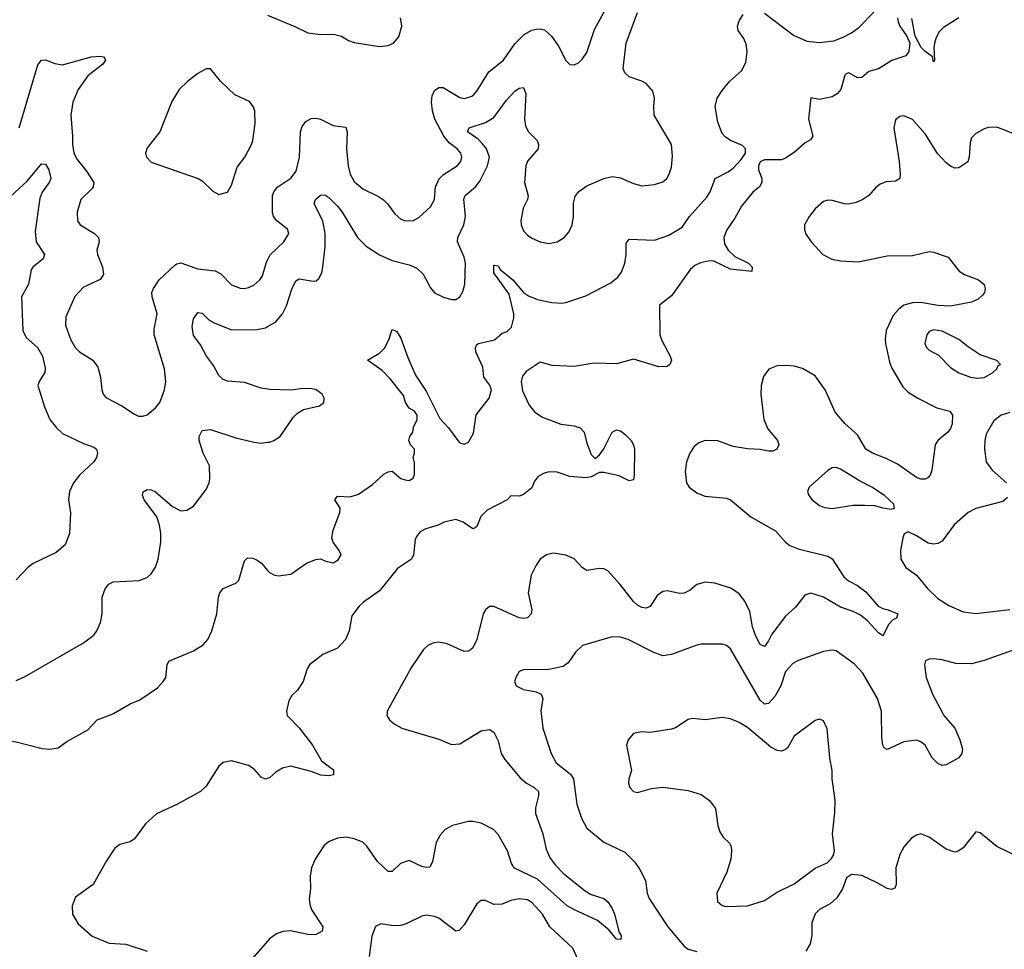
# Model space of a CAD drawing. Header units: inches. Extents: x 1839270 to 1929235, y 762242 to 910350.
# Tile 311 of 362: x 1878827 to 1883485, y 898884 to 903281. Entities that reach past the tile are written whole.
import ezdxf

# ---------------------------------------------------------------- set-up
doc = ezdxf.new("R2010")
doc.units = ezdxf.units.IN
doc.header["$MEASUREMENT"] = 0
for name, color, linetype in [('B8879', 7, 'Continuous'), ('B8889', 7, 'Continuous'), ('B8970', 7, 'Continuous'), ('B8980', 7, 'Continuous')]:
    doc.layers.add(name, color=color, linetype=linetype)

msp = doc.modelspace()

# ---------------------------------------------------------------- linework, layer by layer
at = {"layer": 'B8879', "color": 5}
for points, elevation in [([(1878513.5, 900000), (1878538, 899990), (1878561.3, 899970), (1878588.5, 899928.5), (1878630, 899903.2), (1878730, 899874.2), (1878810, 899865.3), (1878934.1, 899834.1), (1878970.2, 899830.3), (1879010, 899837.3), (1879050, 899867.4), (1879150, 899921.7), (1879194, 899970), (1879264.1, 899995.9), (1879271.3, 900000)], 580), ([(1880000, 899692.6), (1879990, 899688.4), (1879970, 899698.3), (1879936.5, 899736.5), (1879910, 899754), (1879830, 899775.1), (1879790, 899766.9), (1879769.3, 899750.7), (1879710, 899656.3), (1879682, 899630), (1879570, 899568.9), (1879475.1, 899524.9), (1879422.9, 899477.1), (1879370, 899406.6), (1879350, 899392.6), (1879300.7, 899379.3), (1879277.5, 899362.5), (1879237.3, 899302.7), (1879175.3, 899190), (1879092, 899130), (1879076.1, 899090), (1879077.7, 899050), (1879104.5, 899004.5), (1879170, 898946), (1879250, 898912.6), (1879330, 898907.6), (1879430, 898875.8)], 580), ([(1880000, 898923), (1879923.5, 898836.5), (1879793, 898730), (1879775.5, 898710), (1879774.4, 898694.4), (1879790, 898679.1), (1879810, 898672.7), (1879850, 898680.8), (1879922, 898710), (1880000, 898751.8)], 620)]:
    msp.add_lwpolyline(points, dxfattribs=dict(at, elevation=elevation))
at = {"layer": 'B8889', "color": 5}
for points, elevation in [([(1880090.6, 900000), (1880092.4, 899990), (1880150, 899931.6), (1880213, 899850), (1880255.6, 899775.6), (1880312.2, 899732.2), (1880311.1, 899710), (1880290, 899704.6), (1880252.1, 899707.9), (1880205.5, 899725.5), (1880109.6, 899749.6), (1880070, 899741.1), (1880038.3, 899721.7), (1880010, 899696.9), (1880000, 899692.6)], 580), ([(1880564.8, 900000), (1880564.4, 899990), (1880576, 899970), (1880598.9, 899950), (1880634.4, 899930), (1880810, 899878.2), (1880870, 899852.8), (1880910, 899856), (1881010, 899916.8), (1881050, 899923.2), (1881070, 899911.8), (1881090.8, 899870.8), (1881105.2, 899810), (1881122, 899782), (1881195, 899695), (1881225.3, 899670), (1881261.3, 899650), (1881281.1, 899630), (1881282, 899610), (1881267, 899553), (1881266.5, 899526.5), (1881301.1, 899430), (1881317.3, 899357.3), (1881335.8, 899315.8), (1881361.9, 899281.9), (1881401.9, 899241.8), (1881501.4, 899161.4), (1881530, 899143.1), (1881590, 899124.4), (1881610, 899108.2), (1881630, 899076.3), (1881640.3, 899050), (1881663.1, 898963.1), (1881671.7, 898950), (1881670.5, 898930), (1881650, 898932.3), (1881614.9, 898974.9), (1881561.1, 899021.1), (1881451.6, 899070), (1881417.3, 899090), (1881276.4, 899216.4), (1881167.6, 899267.6), (1881154.1, 899290), (1881134.9, 899350), (1881090, 899427.4), (1881068.4, 899450), (1881010, 899480.2), (1880971.2, 899488.8), (1880950, 899487.8), (1880874, 899470), (1880840.4, 899450), (1880815.9, 899424.1), (1880797.4, 899390), (1880780.4, 899299.6), (1880767, 899273), (1880750, 899271.1), (1880730, 899275.6), (1880670, 899303.9), (1880628.4, 899290), (1880590, 899252.3), (1880570, 899251.6), (1880519.8, 899299.8), (1880470, 899371.3), (1880450, 899391.1), (1880410, 899406.6), (1880370, 899414), (1880330, 899409.7), (1880287.4, 899392.6), (1880266.6, 899373.4), (1880224.9, 899310), (1880208.2, 899270), (1880201.6, 899230), (1880202.3, 899170), (1880197, 899123), (1880201.3, 899090), (1880210, 899069.1), (1880260.8, 898990), (1880258.9, 898970), (1880227, 898953), (1880190, 898954), (1880108.8, 898971.2), (1880071.7, 898968.3), (1880042, 898958), (1880008, 898932), (1880000, 898923)], 620), ([(1881294.3, 900000), (1881302.4, 899930), (1881342, 899810), (1881365.7, 899765.7), (1881432.2, 899712.2), (1881446.3, 899690), (1881462.8, 899570), (1881485, 899505), (1881510, 899457.1), (1881590, 899390.3), (1881690, 899342.8), (1881736.7, 899296.7), (1881761.4, 899261.4), (1881787.5, 899210), (1881795.2, 899150), (1881805, 899125), (1881892.6, 898990), (1881970, 898899.6), (1881990, 898884.7), (1882030, 898873)], 640), ([(1883193.6, 900000), (1883199, 899990), (1883250.1, 899930.1), (1883274.6, 899874.6), (1883286.6, 899830), (1883283.2, 899810), (1883270, 899788.9), (1883210, 899755.8), (1883190, 899753.3), (1883170, 899762.2), (1883143.5, 899790), (1883109.8, 899849.8), (1883090, 899865.6), (1883070, 899874), (1883010, 899866), (1882930, 899829.4), (1882917, 899837), (1882909.7, 899849.7), (1882905.5, 899885.5), (1882903.6, 900000)], 640), ([(1883550, 899320.7), (1883449.8, 899369.8), (1883370, 899435.1), (1883350, 899439), (1883290, 899364.5), (1883270, 899349.6), (1883250, 899343.6), (1883210, 899357.6), (1883130, 899415.1), (1883090, 899429.5), (1883070, 899424.5), (1883045.5, 899410), (1883010.4, 899370), (1882990, 899333.2), (1882972.2, 899270), (1882972.4, 899190), (1882967.3, 899172.7), (1882950, 899166.6), (1882930, 899172), (1882880.7, 899200.7), (1882810, 899233.6), (1882762.5, 899237.5), (1882738, 899222), (1882718.8, 899170), (1882692.5, 899127.5), (1882660.9, 899099.1), (1882610, 899071.8), (1882590, 899052.3), (1882574, 899010), (1882574.3, 898950), (1882566.7, 898910), (1882545.1, 898874.9)], 660), ([(1881482.9, 898802.9), (1881443.1, 898890), (1881335.3, 898990), (1881299.8, 899050), (1881250, 899105.6), (1881230, 899117.4), (1881190, 899122.4), (1881150, 899115.6), (1881110, 899098.3), (1881070, 899095.8), (1881030, 899114.5), (1881010, 899115.1), (1880990, 899099.5), (1880930, 898999.5), (1880906.7, 898973.3), (1880890, 898969.4), (1880810, 899031.1), (1880790, 899039.7), (1880750, 899045.4), (1880730, 899041.1), (1880655.5, 899004.5), (1880630, 898996.8), (1880595.2, 898995.2), (1880536.1, 899003.9), (1880510, 898992.3), (1880493.4, 898946.6), (1880480.2, 898850)], 640)]:
    msp.add_lwpolyline(points, dxfattribs=dict(at, elevation=elevation))
at = {"layer": 'B8889', "color": 5, "elevation": 660}
msp.add_lwpolyline([(1882150, 899980.5), (1882070, 899969.7), (1882010, 899976.2), (1881988.8, 899971.2), (1881930, 899932), (1881910, 899924.7), (1881810, 899909.6), (1881767.9, 899912.1), (1881730, 899904), (1881705.2, 899874.8), (1881697.3, 899850), (1881722, 899730), (1881708.4, 899690), (1881706.7, 899670), (1881713.4, 899650), (1881730, 899630.7), (1881750, 899626.4), (1881815.9, 899644.1), (1881870, 899651.4), (1881990, 899635.3), (1882050, 899616.4), (1882090, 899588), (1882118.7, 899550), (1882130.3, 899470.3), (1882139.5, 899439.5), (1882154.6, 899414.6), (1882185.3, 899385.3), (1882192.2, 899370), (1882194, 899350), (1882190.4, 899310), (1882171.8, 899248.2), (1882125.5, 899150), (1882127.7, 899110), (1882150, 899090.8), (1882166.7, 899086.7), (1882270, 899088.9), (1882350, 899114.9), (1882407.3, 899152.7), (1882490, 899194), (1882590, 899268.5), (1882647, 899293), (1882667, 899313), (1882676, 899330), (1882680.9, 899350), (1882671.3, 899430), (1882682.6, 899530), (1882683.9, 899590), (1882669.8, 899690), (1882669.8, 899730), (1882659.1, 899790), (1882647.2, 899927.2), (1882630, 899964), (1882610, 899972.3), (1882590, 899966), (1882490, 899891.8), (1882461, 899839), (1882450, 899828.5), (1882430, 899821.6), (1882410, 899824.2), (1882379.6, 899839.6), (1882270, 899932.9), (1882230, 899956.8), (1882190, 899974)], close=True, dxfattribs=at)
at = {"layer": 'B8970', "color": 5}
for points, elevation in [([(1878825.7, 902770), (1878912.7, 903067.3), (1878930, 903088.7), (1878950, 903090.3), (1878993.7, 903073.7), (1879030, 903067.9), (1879165.7, 903105.7), (1879208.3, 903108.3), (1879224.5, 903104.5), (1879230, 903098), (1879233.4, 903090), (1879220.5, 903070), (1879150, 903015.4), (1879103.6, 902950), (1879079, 902890), (1879069.1, 902829.1), (1879077.7, 902730), (1879076.9, 902690), (1879083.9, 902650), (1879099.3, 902619.3), (1879143.9, 902563.9), (1879177.5, 902510), (1879175.2, 902490), (1879170, 902482.6), (1879116.9, 902430), (1879099.5, 902370), (1879100.3, 902330), (1879114, 902310), (1879181.7, 902270), (1879200.7, 902250), (1879203.2, 902230), (1879192.8, 902190), (1879195.6, 902170), (1879219.5, 902110), (1879224.1, 902075.9), (1879207.3, 902052.7), (1879130, 902015.6), (1879088.1, 901971.9), (1879045.1, 901874.9), (1879044.2, 901835.8), (1879067.1, 901770), (1879090.2, 901730.2), (1879110, 901710.3), (1879172.7, 901670), (1879197.5, 901637.5), (1879210.4, 901590), (1879215.5, 901530), (1879222, 901510), (1879234.2, 901494.2), (1879310, 901453.7), (1879370, 901414.4), (1879390, 901406.4), (1879410, 901406.4), (1879430, 901412.7), (1879470, 901444.4), (1879489.6, 901470), (1879512.8, 901530), (1879518.3, 901570), (1879512.6, 901630), (1879463.8, 901790), (1879463.6, 901816.4), (1879477.6, 901890), (1879454.3, 901970), (1879453, 901990), (1879459.6, 902010), (1879487.6, 902050), (1879561, 902119), (1879570, 902126), (1879590, 902130.2), (1879670, 902102.7), (1879752.8, 902092.8), (1879778.5, 902078.5), (1879830, 902027.4), (1879870, 902010.3), (1879890, 902008.9), (1879910, 902014.6), (1879934.3, 902025.7), (1879963.5, 902050), (1879976.1, 902070), (1879993.8, 902130), (1880000, 902143.3)], 640), ([(1878747.8, 902412.2), (1878862.3, 902517.7), (1878930, 902599.5), (1878950, 902597), (1878965.5, 902570), (1878974.2, 902530), (1878966.9, 902510), (1878934.4, 902465.6), (1878922.8, 902437.2), (1878901.1, 902281.1), (1878905, 902230), (1878944.4, 902170), (1878938.5, 902150), (1878889, 902110), (1878882, 902098), (1878869.1, 902030), (1878836.5, 901970), (1878841.6, 901810), (1878857.5, 901777.5), (1878911.9, 901730), (1878936, 901690), (1878947.9, 901632.1), (1878947.1, 901612.9), (1878919.6, 901570), (1878913.8, 901550), (1878944.7, 901450), (1878970.2, 901390), (1879001.5, 901350), (1879030, 901324), (1879130, 901276.5), (1879178.7, 901258.7), (1879190.2, 901250), (1879195.2, 901230), (1879191.2, 901210), (1879178, 901190), (1879110, 901126.9), (1879082.2, 901090), (1879063.5, 901050), (1879057.6, 901010), (1879068, 900948), (1879063.2, 900850), (1879043, 900797), (1878999.3, 900760.7), (1878891.6, 900708.4), (1878868.1, 900691.9), (1878810, 900630.9)], 620), ([(1880000, 901533), (1879970, 901538.3), (1879890, 901564.8), (1879810.9, 901570.9), (1879790, 901578.7), (1879770, 901597.6), (1879744.7, 901644.7), (1879711.5, 901690), (1879683.3, 901743.3), (1879650, 901787.3), (1879643.1, 901830), (1879650, 901866), (1879670, 901895.5), (1879690, 901892.7), (1879721.8, 901861.8), (1879746.6, 901846.6), (1879830, 901814.7), (1879950, 901815.8), (1879990, 901823.8), (1880000, 901829.3)], 620), ([(1878810, 900155), (1878850, 900172.7), (1879130, 900332.8), (1879178, 900370), (1879192.4, 900390), (1879209.8, 900430.2), (1879217.2, 900470), (1879218.3, 900550), (1879231.1, 900588.9), (1879248.7, 900611.3), (1879270, 900622.2), (1879392.2, 900627.8), (1879430, 900642), (1879450, 900660.3), (1879469.2, 900690.8), (1879483.2, 900730), (1879494.5, 900810), (1879495.4, 900850), (1879489.4, 900890), (1879476.4, 900930), (1879416.1, 901010), (1879408.5, 901030), (1879411.5, 901048.5), (1879430, 901059.5), (1879450, 901057.6), (1879470, 901047.6), (1879550, 900977.6), (1879590, 900957.8), (1879618.2, 900961.8), (1879650, 900979.5), (1879710, 901058), (1879724, 901090), (1879726.5, 901110), (1879725, 901170), (1879695.2, 901230), (1879676.2, 901290), (1879675.8, 901310), (1879690, 901338.3), (1879730, 901343.2), (1879850, 901302.5), (1879937.2, 901282.8), (1879970, 901278.5), (1880000, 901282)], 620), ([(1879271.3, 900000), (1879350, 900045.2), (1879395.8, 900064.2), (1879478.5, 900121.5), (1879506.6, 900150), (1879518.4, 900170), (1879524.4, 900230), (1879533, 900247), (1879650, 900296), (1879695.7, 900324.3), (1879717.1, 900350), (1879736.8, 900390), (1879760.4, 900470), (1879767.1, 900550), (1879774.7, 900570), (1879790, 900590.4), (1879850, 900615.3), (1879864.7, 900630), (1879890, 900720.7), (1879904.8, 900735.3), (1879930, 900734.3), (1879950, 900725.3), (1879971.7, 900710), (1880000, 900676.3)], 580)]:
    msp.add_lwpolyline(points, dxfattribs=dict(at, elevation=elevation))
at = {"layer": 'B8970', "color": 5, "elevation": 660}
msp.add_lwpolyline([(1879710, 903049), (1879670, 903026), (1879622.8, 902990), (1879582, 902950), (1879546.9, 902893.1), (1879490.7, 902750), (1879430, 902675.3), (1879422.8, 902650), (1879426.8, 902630), (1879450, 902607.3), (1879671.3, 902530), (1879690, 902518.8), (1879741, 902470), (1879770, 902454), (1879810, 902465.5), (1879830, 902498), (1879856.1, 902583.9), (1879892.3, 902630), (1879924.4, 902690), (1879930.9, 902710), (1879940.5, 902790), (1879939.5, 902850), (1879932, 902870), (1879913.9, 902893.9), (1879845.3, 902925.3), (1879777.2, 902990), (1879730, 903048)], close=True, dxfattribs=at)
at = {"layer": 'B8980', "color": 5}
for points, elevation in [([(1880000, 902143.3), (1880011.6, 902168.4), (1880076.3, 902230), (1880099.7, 902270), (1880093.6, 902290), (1880043.5, 902330), (1880028.4, 902350), (1880023.5, 902370), (1880023.9, 902450), (1880031.1, 902470), (1880048, 902490), (1880109.2, 902530.8), (1880135, 902565), (1880150.5, 902630), (1880156.2, 902750), (1880164.1, 902775.9), (1880180.7, 902799.3), (1880206.6, 902813.4), (1880230, 902814.9), (1880250, 902810.3), (1880310, 902779.7), (1880370, 902772.7), (1880376.9, 902750), (1880373.6, 902670), (1880381.4, 902590), (1880391.3, 902550), (1880410, 902515.8), (1880450, 902480.3), (1880524.9, 902444.9), (1880548.7, 902428.7), (1880567.6, 902410), (1880602, 902362), (1880630, 902338), (1880650, 902329), (1880690, 902330.4), (1880715.5, 902344.5), (1880770, 902394.9), (1880789.7, 902430), (1880794.4, 902490), (1880811.6, 902528.4), (1880831.6, 902548.4), (1880897.4, 902590), (1880913.7, 902610), (1880919.1, 902630), (1880913.5, 902650), (1880896.8, 902670), (1880859, 902699), (1880833.3, 902730), (1880790.9, 902810), (1880779.3, 902850), (1880775, 902890), (1880779, 902921), (1880790, 902946.3), (1880810, 902960.7), (1880830, 902959.3), (1880910, 902912.3), (1880931.6, 902908.4), (1880970, 902920.9), (1880990, 902942.6), (1881046.6, 903033.4), (1881115.1, 903090), (1881170, 903166.7), (1881213.3, 903210), (1881250, 903231.6), (1881270, 903236.5), (1881290, 903237.6), (1881310, 903232.4), (1881343.6, 903203.6), (1881375.8, 903155.8), (1881410, 903087.3), (1881428.8, 903068.8), (1881450, 903068), (1881470, 903077.1), (1881490, 903094.9), (1881510, 903125.5), (1881545.9, 903234.1), (1881608.7, 903350)], 640), ([(1880000, 901829.3), (1880037.3, 901850), (1880071.1, 901888.9), (1880090, 901928.2), (1880114.5, 902005.5), (1880134.1, 902045.9), (1880150, 902055.5), (1880215.5, 902044.5), (1880230, 902046), (1880243.1, 902056.9), (1880256.8, 902083.2), (1880261.8, 902110), (1880272.5, 902207.5), (1880272.3, 902270), (1880261, 902330), (1880220.7, 902410), (1880226.8, 902430), (1880250, 902450.3), (1880270, 902452.9), (1880290, 902439.1), (1880330, 902399), (1880353.3, 902370), (1880425.6, 902250), (1880466.7, 902210), (1880530, 902169.4), (1880590, 902141.5), (1880670, 902120.6), (1880706.3, 902106.3), (1880736.5, 902076.5), (1880770, 902012.7), (1880789.4, 901989.4), (1880831.3, 901968.7), (1880870, 901956.9), (1880890, 901957), (1880910, 901970.4), (1880924.2, 901995.8), (1880933.3, 902030), (1880936.6, 902130), (1880930, 902157.4), (1880898.5, 902230), (1880900.5, 902250), (1880928.1, 902310), (1880936.2, 902350), (1880927.8, 902432.2), (1880934.2, 902450), (1880983.9, 902490), (1881003.1, 902516.9), (1881039.7, 902590), (1881049.9, 902630), (1881035.2, 902670), (1881015.4, 902695.4), (1880995.5, 902715.5), (1880946, 902750), (1880946.4, 902753.6), (1880952.8, 902770), (1881030, 902793.8), (1881070, 902817.8), (1881130, 902899.7), (1881170, 902942.2), (1881190, 902956.9), (1881210, 902960.4), (1881221.4, 902930), (1881214.8, 902810), (1881219.3, 902779.3), (1881232.5, 902752.5), (1881274.7, 902710), (1881281.8, 902690), (1881279.7, 902670), (1881230, 902610.9), (1881222.1, 902590), (1881214.6, 902510), (1881231.8, 902448.2), (1881229.6, 902430), (1881209.6, 902390), (1881198.3, 902330), (1881199.3, 902310), (1881210, 902281.6), (1881230, 902260.9), (1881250, 902248.1), (1881290, 902230.1), (1881330, 902221.7), (1881370, 902229.4), (1881403.5, 902250), (1881424.4, 902275.6), (1881440.2, 902310), (1881446.6, 902350), (1881446.5, 902413.5), (1881454.8, 902445.2), (1881472, 902468), (1881510, 902494.5), (1881590.4, 902529.6), (1881630, 902539.2), (1881670, 902533.2), (1881730, 902506.2), (1881770, 902495.5), (1881830, 902501.1), (1881870, 902514.2), (1881887.6, 902530), (1881899.5, 902550), (1881910, 902583), (1881915.9, 902635.9), (1881909.9, 902689.9), (1881829.2, 902829.2), (1881826.3, 902870), (1881829.8, 902910), (1881822, 902942), (1881790, 902979.2), (1881770.5, 902990.5), (1881710, 903010.9), (1881689.8, 903030), (1881682, 903050), (1881695.3, 903170), (1881750, 903314.9)], 620), ([(1882350, 903310.9), (1882488.2, 903208.2), (1882550, 903178.7), (1882610, 903173), (1882678.7, 903181.3), (1882722.6, 903197.4), (1882761.6, 903218.4), (1882795.8, 903244.2), (1882870, 903319.7)], 580), ([(1880000, 900676.3), (1880007.4, 900667.4), (1880030, 900654.4), (1880050, 900650.2), (1880110, 900658.9), (1880183.6, 900710), (1880227.5, 900727.5), (1880250, 900730.8), (1880270, 900721), (1880310, 900712), (1880334, 900726), (1880348, 900750), (1880339, 900770), (1880309.5, 900809.5), (1880303.6, 900830), (1880310, 900866), (1880341.7, 900950), (1880343.6, 900970), (1880318.4, 901010), (1880330, 901027.3), (1880390, 901024.2), (1880430, 901036.1), (1880496.8, 901083.2), (1880550, 901131.5), (1880570, 901143), (1880590, 901146), (1880630, 901111.3), (1880650, 901104.7), (1880670, 901102), (1880688.4, 901111.6), (1880695.3, 901130), (1880694.6, 901185.4), (1880689, 901210), (1880695.3, 901230), (1880695.3, 901250), (1880675.3, 901270), (1880668.3, 901290), (1880673.2, 901310), (1880686.6, 901330), (1880690, 901354), (1880708, 901390), (1880708, 901410), (1880695.3, 901430), (1880670, 901442.7), (1880651.8, 901470), (1880642.8, 901502.8), (1880581.1, 901581.1), (1880542.1, 901622.1), (1880472.7, 901670), (1880530, 901702.8), (1880553.4, 901726.6), (1880574.1, 901765.9), (1880590, 901816.3), (1880610, 901808.4), (1880630, 901774.4), (1880662.8, 901682.8), (1880699.7, 901599.7), (1880750, 901523.8), (1880814.6, 901394.6), (1880855.3, 901350), (1880899.3, 901290), (1880910, 901279.3), (1880930, 901272.7), (1880950, 901282), (1880974.6, 901325.4), (1880987.3, 901412.7), (1881047.6, 901490), (1881059.5, 901530), (1881051.5, 901551.5), (1881022.7, 901590), (1881017.5, 901637.5), (1880985.2, 901710), (1880982.7, 901730), (1880990, 901744.7), (1880998, 901750), (1881072.9, 901767.1), (1881110, 901798), (1881133.6, 901806.4), (1881152.9, 901827.1), (1881164, 901870), (1881164, 901890), (1881142.9, 901982.9), (1881070, 902083.5), (1881070, 902119.1), (1881090, 902117.1), (1881099.8, 902099.8), (1881160.2, 902050), (1881211, 901991), (1881234.1, 901974.1), (1881277, 901957), (1881343.8, 901943.8), (1881390, 901940.2), (1881410, 901943.8), (1881505, 901975), (1881623, 902037), (1881656.9, 902063.1), (1881674.1, 902085.9), (1881689.8, 902129.7), (1881696.8, 902170), (1881695.6, 902224.4), (1881710, 902243.1), (1881830, 902238), (1881898.5, 902261.5), (1881960.3, 902299.7), (1881996, 902350), (1882078.1, 902441.9), (1882092.9, 902467.1), (1882116.4, 902530), (1882178.7, 902561.3), (1882201.7, 902578.3), (1882240.2, 902619.8), (1882261.1, 902650), (1882261.1, 902670), (1882246.4, 902686.4), (1882189.7, 902710), (1882165.4, 902725.4), (1882150, 902743.1), (1882130, 902796), (1882116.8, 902870), (1882126.8, 902910), (1882150, 902945.3), (1882187.1, 902990), (1882241.4, 903038.6), (1882262.1, 903077.9), (1882268.5, 903130), (1882264.3, 903164.3), (1882252.5, 903192.5), (1882225.3, 903230), (1882223.4, 903250), (1882230, 903274.6), (1882250, 903305.3)], 580), ([(1880000, 903301.9), (1880128.9, 903248.9), (1880190, 903218.9), (1880250, 903211.5), (1880312, 903212), (1880350, 903203), (1880382.9, 903182.9), (1880410, 903172.7), (1880530, 903154.4), (1880570, 903158.4), (1880595.1, 903170), (1880620.4, 903199.6), (1880634.2, 903250), (1880628.7, 903290)], 660), ([(1882979.3, 903290), (1882982.3, 903270), (1882990.2, 903250), (1883022.8, 903202.8), (1883037.2, 903170), (1883032.4, 903130), (1883018.3, 903110), (1882953, 903087), (1882890, 903047.7), (1882844, 903036), (1882810, 903006.9), (1882790, 903005.1), (1882750, 903029.4), (1882735.9, 903024.1), (1882730, 903019), (1882712, 902950), (1882694.8, 902930), (1882670, 902915.7), (1882610, 902903.2), (1882568.8, 902911.2), (1882557.7, 902810), (1882578.2, 902730), (1882567.8, 902712.2), (1882542.1, 902697.9), (1882490, 902651.9), (1882450, 902625.7), (1882430, 902618.7), (1882350, 902618.4), (1882330, 902609), (1882322.4, 902590), (1882322, 902570), (1882338, 902530), (1882337.4, 902510), (1882326.5, 902490), (1882295.7, 902464.3), (1882241.7, 902398.3), (1882210, 902341.7), (1882172.5, 902287.5), (1882158.5, 902250), (1882160.4, 902220.4), (1882179, 902190), (1882210, 902161.3), (1882274, 902130), (1882291.4, 902110), (1882290.6, 902090), (1882190, 902101.6), (1882110, 902139.2), (1882090, 902140.2), (1882048.4, 902131.6), (1882021.4, 902118.6), (1881999.8, 902100.2), (1881910, 901975.1), (1881854, 901930), (1881855.8, 901790), (1881864.1, 901764.1), (1881904.5, 901690), (1881910.8, 901670), (1881902.8, 901650), (1881890, 901641.3), (1881850, 901639.6), (1881730, 901675.6), (1881650, 901653), (1881543.1, 901656.9), (1881450, 901639.8), (1881345.4, 901645.4), (1881290, 901660.9), (1881223.2, 901616.8), (1881205.7, 901594.3), (1881199.6, 901570), (1881206.1, 901526.1), (1881237.7, 901457.7), (1881264.2, 901424.2), (1881300.7, 901400.7), (1881387.2, 901367.2), (1881450, 901359.3), (1881478, 901350), (1881497.4, 901330), (1881510, 901278), (1881530, 901224.7), (1881550, 901204.7), (1881570, 901222), (1881590, 901251.3), (1881629.7, 901330.3), (1881650, 901340.4), (1881670, 901336.1), (1881690, 901319.7), (1881718.9, 901290), (1881730.9, 901270), (1881734.8, 901250), (1881734.2, 901125.8), (1881730, 901104.4), (1881710, 901099.8), (1881663, 901123), (1881590, 901138.9), (1881570, 901138.4), (1881530, 901119.2), (1881506, 901114), (1881430, 901119.8), (1881370, 901140.3), (1881330, 901142.7), (1881305.1, 901134.9), (1881280.5, 901119.5), (1881262.3, 901097.7), (1881250, 901066), (1881210, 901034.7), (1881190, 901027.9), (1881150, 901029.6), (1881133.7, 901010), (1881038.7, 900961.3), (1881008.6, 900931.4), (1880990, 900884.5), (1880982.5, 900877.5), (1880970, 900872.4), (1880924.3, 900904.3), (1880890, 900917.2), (1880835.9, 900904.1), (1880807.3, 900890), (1880748, 900872), (1880722.2, 900857.8), (1880703.8, 900836.2), (1880698.2, 900821.8), (1880690.3, 900750), (1880680.4, 900730), (1880614.1, 900685.9), (1880530, 900579.2), (1880453.8, 900526.2), (1880433.7, 900506.3), (1880398.7, 900461.3), (1880386.5, 900390), (1880368.9, 900350), (1880330, 900308.7), (1880261.6, 900278.4), (1880198, 900230), (1880186.4, 900210), (1880168.4, 900150), (1880141.6, 900110), (1880115.4, 900084.6), (1880100.5, 900059.5), (1880088.8, 900010), (1880090.6, 900000)], 580), ([(1883270.3, 903290), (1883196.8, 903243.2), (1883177, 903223), (1883162.7, 903197.3), (1883155, 903170), (1883151.3, 903150), (1883154, 903090), (1883150, 903082), (1883144.8, 903104.8), (1883110, 903129.7), (1883091.2, 903150), (1883062.3, 903202.3), (1883047, 903287)], 580), ([(1883570, 902725), (1883450, 902772.6), (1883410, 902771.4), (1883390, 902765.3), (1883350, 902742.4), (1883330, 902722), (1883322.4, 902697.6), (1883317.7, 902630), (1883311.8, 902608.2), (1883270, 902580.5), (1883250, 902578.3), (1883230, 902587.4), (1883210, 902604.1), (1883168, 902648), (1883110, 902740.4), (1883050, 902808.3), (1883010, 902826.2), (1882990, 902823.5), (1882970, 902806.6), (1882961.5, 902770), (1882986.8, 902610), (1882992.8, 902550), (1882990, 902529.6), (1882970, 902517.7), (1882926.4, 902513.6), (1882897, 902503), (1882874.6, 902485.4), (1882843.1, 902450), (1882815.8, 902430), (1882784.1, 902415.9), (1882748.2, 902408.2), (1882729.1, 902409.1), (1882670, 902425.3), (1882650, 902427.1), (1882630, 902421.1), (1882590, 902386.3), (1882561.7, 902350), (1882540.3, 902310), (1882538.9, 902290), (1882543.6, 902270), (1882570.3, 902230), (1882625.7, 902170), (1882668.2, 902148.2), (1882710, 902140.2), (1882794.8, 902134.8), (1882930, 902164.6), (1883050, 902166.2), (1883130, 902184.2), (1883150, 902181.1), (1883218.4, 902158.4), (1883271, 902091), (1883295.9, 902075.9), (1883362, 902050), (1883388.9, 902028.9), (1883394.6, 902010), (1883390.3, 901990), (1883382.2, 901977.8), (1883361.4, 901958.6), (1883330, 901945), (1883230, 901925.4), (1883170, 901928.7), (1883090, 901943), (1883050, 901942.4), (1883010, 901930.5), (1882983.8, 901910), (1882958.9, 901881.1), (1882926.4, 901810), (1882920.7, 901770), (1882922.6, 901750), (1882941, 901661), (1882952.7, 901632.7), (1883004.8, 901544.8), (1883030, 901519.6), (1883075.3, 901490), (1883164.9, 901444.9), (1883227.3, 901430), (1883239.6, 901410), (1883237.3, 901370), (1883230, 901347), (1883217.6, 901330), (1883170.2, 901289.8), (1883158.3, 901270), (1883142.4, 901150), (1883134.2, 901125.8), (1883124.9, 901115.1), (1883110, 901107.8), (1883090, 901108.4), (1883070, 901116), (1882979, 901179), (1882925.9, 901205.9), (1882861.1, 901230), (1882830, 901249), (1882790, 901318.1), (1882730, 901371.4), (1882684.8, 901424.8), (1882636.7, 901530), (1882590, 901596), (1882530, 901630.4), (1882490, 901641.7), (1882454.2, 901645.8), (1882410, 901643.7), (1882371.6, 901628.4), (1882346.3, 901593.7), (1882334.3, 901550), (1882332.7, 901510), (1882346.7, 901390), (1882366.3, 901346.3), (1882412.3, 901290), (1882418.5, 901270), (1882408.5, 901250), (1882390, 901239.8), (1882370, 901239.8), (1882330, 901248), (1882270, 901251), (1882202.1, 901262.1), (1882130, 901288.9), (1882070, 901290.8), (1882040, 901280), (1882017.5, 901262.5), (1881997.3, 901230), (1881981.8, 901190), (1881975.6, 901144.4), (1881981.8, 901090), (1881994.3, 901070), (1882030, 901042.4), (1882067.9, 901027.9), (1882170, 901018), (1882189.4, 901009.4), (1882285.5, 900930), (1882403.1, 900863.1), (1882449, 900809), (1882470, 900793.2), (1882510, 900778.2), (1882650, 900744.2), (1882670.2, 900730.2), (1882725.4, 900645.4), (1882746.9, 900626.9), (1882790, 900604.9), (1882830, 900575.3), (1882887.6, 900507.6), (1882910, 900495.3), (1882936, 900490), (1882980.7, 900470), (1882974.8, 900450), (1882958, 900442), (1882938.2, 900421.8), (1882910, 900366), (1882890, 900380.5), (1882837.4, 900437.4), (1882804, 900464), (1882770, 900481.5), (1882710, 900502.7), (1882630, 900549.8), (1882570, 900568.5), (1882541.4, 900558.6), (1882497.3, 900502.7), (1882450, 900459.7), (1882384.8, 900375.2), (1882370, 900342.9), (1882350, 900315.6), (1882330, 900325.1), (1882310, 900364.7), (1882294.1, 900410), (1882281.3, 900481.3), (1882257.8, 900530), (1882230, 900565.4), (1882191.6, 900591.6), (1882115.9, 900615.9), (1882070, 900620.8), (1882030.5, 900610), (1881998, 900582), (1881970, 900567.9), (1881950, 900567.2), (1881890, 900578.9), (1881870, 900576.8), (1881842.4, 900557.6), (1881810, 900506), (1881790, 900497.2), (1881770, 900501.2), (1881750, 900511.7), (1881730, 900528.8), (1881667.6, 900610), (1881610, 900673.6), (1881590, 900682.9), (1881570, 900684.8), (1881510, 900676.4), (1881490, 900687.8), (1881450, 900731.3), (1881410, 900748), (1881350, 900757.7), (1881319.1, 900750), (1881290, 900729.6), (1881270, 900700.7), (1881246.9, 900653.1), (1881232.1, 900570), (1881249.2, 900490), (1881246.5, 900470), (1881230, 900451.1), (1881211.7, 900448.3), (1881190, 900452.3), (1881070, 900505.4), (1881050, 900504.7), (1881030, 900489.6), (1881019, 900470), (1880989.1, 900350), (1880970.3, 900310), (1880959.3, 900300.7), (1880950, 900294.3), (1880930, 900292.4), (1880850, 900328.1), (1880810, 900336.2), (1880786.2, 900333.8), (1880758.6, 900321.4), (1880737.5, 900302.5), (1880680.9, 900219.1), (1880565.2, 900010), (1880564.8, 900000)], 620), ([(1880000, 901282), (1880010, 901283.1), (1880030, 901290.3), (1880058.7, 901310), (1880120.4, 901399.6), (1880140.7, 901419.3), (1880170, 901436.9), (1880245.6, 901454.4), (1880266.6, 901470), (1880267.6, 901490), (1880258.9, 901510), (1880230, 901529.7), (1880210, 901535), (1880170, 901536.2), (1880110, 901529), (1880010, 901531.2), (1880000, 901533)], 620), ([(1883510, 901422.3), (1883470.1, 901409.9), (1883435.8, 901384.2), (1883399, 901321), (1883391.8, 901290), (1883390.2, 901250), (1883399.6, 901190), (1883427.6, 901150), (1883494.4, 901090)], 640), ([(1883499.3, 901020.7), (1883477.5, 901002.5), (1883350, 900969.2), (1883313.8, 900950), (1883247.8, 900892.2), (1883190, 900814.3), (1883170, 900803.9), (1883150, 900800.9), (1883124.2, 900804.2), (1883070, 900839.7), (1883030, 900859), (1883010.7, 900849.3), (1883004.9, 900830), (1882994.4, 900770), (1882995.8, 900730), (1883019.5, 900690), (1883070, 900654), (1883121.7, 900590), (1883170, 900543.1), (1883221.6, 900510), (1883290, 900480.2), (1883350, 900472.2), (1883510, 900491.8)], 640), ([(1882903.6, 900000), (1882903.5, 900010), (1882885.3, 900070), (1882816, 900190), (1882774.2, 900234.2), (1882690, 900296.4), (1882670, 900299.2), (1882630, 900292.2), (1882510, 900250.8), (1882484, 900236), (1882450, 900197.4), (1882427.1, 900130), (1882399.5, 900080.5), (1882370, 900047.2), (1882350, 900043.9), (1882330, 900061.7), (1882190, 900305.1), (1882170, 900320.5), (1882150, 900326.6), (1882050, 900326.9), (1882030, 900323.1), (1881910, 900277.7), (1881870, 900272.2), (1881827.6, 900287.6), (1881706, 900350), (1881670, 900361), (1881630, 900362.6), (1881490, 900321.3), (1881457, 900290), (1881421.6, 900238.4), (1881398, 900222), (1881330, 900208), (1881210, 900206), (1881190, 900197.2), (1881174, 900170), (1881167.3, 900150), (1881176, 900130), (1881210, 900113), (1881270, 900101.6), (1881294, 900090), (1881301.6, 900070), (1881293.1, 900010), (1881294.3, 900000)], 640), ([(1883570, 900314.7), (1883390, 900249.9), (1883330, 900234.5), (1883255.7, 900235.7), (1883190, 900253.6), (1883150, 900257.7), (1883130, 900256.3), (1883112.3, 900247.7), (1883107.4, 900230), (1883115.8, 900170), (1883145, 900090), (1883193.6, 900000)], 640)]:
    msp.add_lwpolyline(points, dxfattribs=dict(at, elevation=elevation))
at = {"layer": 'B8980', "color": 5, "elevation": 640}
for points in [[(1883150, 901814.7), (1883130, 901806), (1883118, 901790), (1883108.7, 901750), (1883116.3, 901730), (1883130, 901718), (1883173.9, 901693.9), (1883230, 901636.4), (1883270, 901610.3), (1883324.7, 901590), (1883354.5, 901585.5), (1883390, 901587.8), (1883429.3, 901610), (1883449, 901630), (1883455.3, 901644.7), (1883466, 901650), (1883448.9, 901668.9), (1883370, 901695.6), (1883312.9, 901732.9), (1883270, 901767.6), (1883190, 901807.6)], [(1882690, 901163), (1882670, 901161.3), (1882650, 901148.2), (1882562, 901070), (1882553, 901050), (1882559.3, 901030), (1882576.3, 901010), (1882610, 900983.8), (1882633.5, 900973.5), (1882670, 900968.9), (1882770, 900984.6), (1882825.1, 900985.1), (1882870, 900983), (1882908.4, 900971.6), (1882950, 900966), (1882966, 900970), (1882962, 900990), (1882917.2, 901030), (1882858, 901070), (1882799.8, 901099.8), (1882710, 901155.4)]]:
    msp.add_lwpolyline(points, close=True, dxfattribs=at)

doc.saveas('drawing.dxf')
